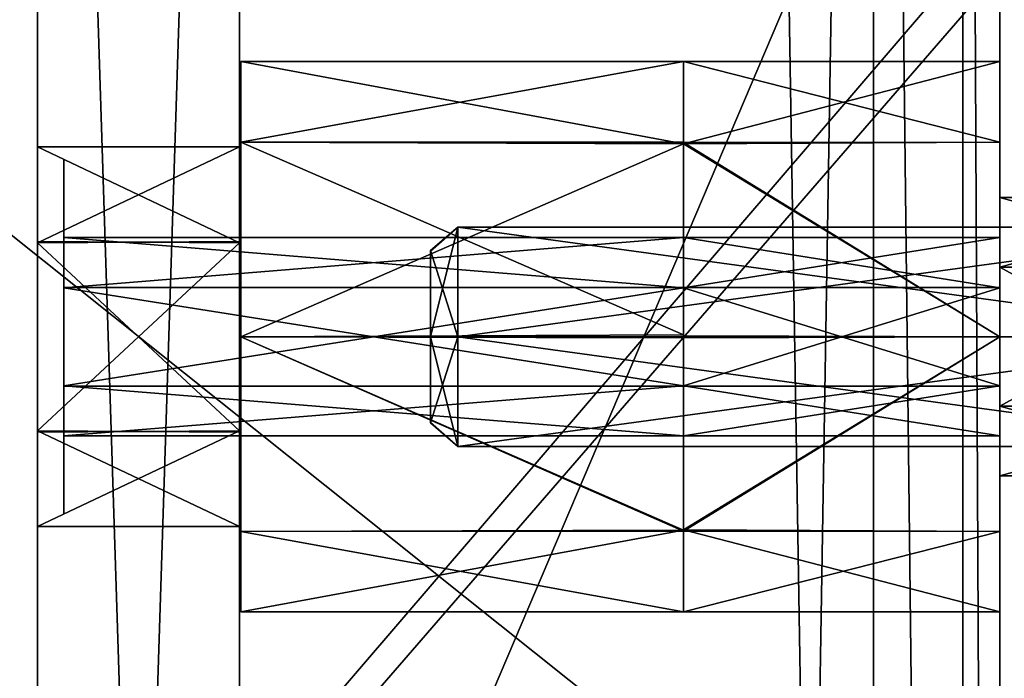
# Model space of a CAD drawing. Header units: millimetres. Extents: x -78 to 78, y -78 to 78.
# Tile 302 of 449: x 42.75 to 50.53, y 4.8 to 10.01. Entities that reach past the tile are written whole.
import ezdxf

# ---------------------------------------------------------------- set-up
doc = ezdxf.new("R2010")
doc.units = ezdxf.units.MM
doc.header["$LTSCALE"] = 41.718519
for name, color, linetype in [('10', 7, 'CONTINUOUS'), ('1745', 7, 'CONTINUOUS'), ('24', 7, 'CONTINUOUS'), ('32', 7, 'CONTINUOUS'), ('328', 7, 'CONTINUOUS'), ('344', 7, 'CONTINUOUS'), ('42', 7, 'CONTINUOUS'), ('48', 7, 'CONTINUOUS'), ('5045', 7, 'CONTINUOUS'), ('5047', 7, 'CONTINUOUS'), ('5049', 7, 'CONTINUOUS'), ('5051', 7, 'CONTINUOUS'), ('5063', 7, 'CONTINUOUS'), ('5064', 7, 'CONTINUOUS'), ('5265', 7, 'CONTINUOUS'), ('5266', 7, 'CONTINUOUS'), ('5267', 7, 'CONTINUOUS'), ('5268', 7, 'CONTINUOUS'), ('5272', 7, 'CONTINUOUS'), ('5351', 7, 'CONTINUOUS'), ('5352', 7, 'CONTINUOUS'), ('5353', 7, 'CONTINUOUS'), ('5354', 7, 'CONTINUOUS'), ('5355', 7, 'CONTINUOUS'), ('5356', 7, 'CONTINUOUS'), ('6', 7, 'CONTINUOUS'), ('611', 7, 'CONTINUOUS'), ('612', 7, 'CONTINUOUS'), ('613', 7, 'CONTINUOUS'), ('614', 7, 'CONTINUOUS'), ('615', 7, 'CONTINUOUS'), ('616', 7, 'CONTINUOUS'), ('65', 7, 'CONTINUOUS'), ('66', 7, 'CONTINUOUS'), ('748', 7, 'CONTINUOUS'), ('971', 7, 'CONTINUOUS')]:
    doc.layers.add(name, color=color, linetype=linetype)

msp = doc.modelspace()

# ---------------------------------------------------------------- linework, layer by layer
at = {"layer": '10', "linetype": 'CONTINUOUS'}
for points in [[(48.5, 30.5, -2), (49.5, -30.5, -2), (19.2675, 11.1265, -2), (48.5, 30.5, -2)], [(49.5, 30.5, -2), (49.5, -30.5, -2), (48.5, 30.5, -2), (49.5, 30.5, -2)], [(19.2675, 11.1265, -2), (49.5, -30.5, -2), (22.25, 0, -2), (19.2675, 11.1265, -2)]]:
    msp.add_3dface(points, dxfattribs=at)
at = {"layer": '1745', "linetype": 'CONTINUOUS'}
for points in [[(31.0424, -69.7372, 28.7), (51.0663, -56.737, 28.7), (75.9193, 7.9475, 28.7), (31.0424, -69.7372, 28.7)], [(31.0424, -69.7372, 28.7), (75.9193, 7.9475, 28.7), (53.7937, -21.0684, 28.7), (31.0424, -69.7372, 28.7)]]:
    msp.add_3dface(points, dxfattribs=at)
at = {"layer": '24', "linetype": 'CONTINUOUS'}
for points in [[(49.5, -30.5, -2), (49.5, 30.5, -2), (51.6213, 30.5, -1.1213), (49.5, -30.5, -2)], [(49.5, -30.5, -2), (51.6213, 30.5, -1.1213), (51.6213, -30.5, -1.1213), (49.5, -30.5, -2)]]:
    msp.add_3dface(points, dxfattribs=at)
at = {"layer": '32', "linetype": 'CONTINUOUS'}
for points in [[(50.5, 8.6, 6.75), (52.5, 8.6, 6.75), (52.5, 8.049, 7.7026), (50.5, 8.6, 6.75)], [(50.5, 8.049, 7.7026), (50.5, 8.6, 6.75), (52.5, 8.049, 7.7026), (50.5, 8.049, 7.7026)], [(50.5, 6.951, 7.7026), (50.5, 8.049, 7.7026), (52.5, 6.951, 7.7026), (50.5, 6.951, 7.7026)], [(52.5, 6.951, 7.7026), (50.5, 8.049, 7.7026), (52.5, 8.049, 7.7026), (52.5, 6.951, 7.7026)], [(52.5, 6.4, 6.75), (50.5, 6.4, 6.75), (50.5, 6.951, 7.7026), (52.5, 6.4, 6.75)], [(52.5, 6.4, 6.75), (50.5, 6.951, 7.7026), (52.5, 6.951, 7.7026), (52.5, 6.4, 6.75)]]:
    msp.add_3dface(points, dxfattribs=at)
at = {"layer": '328', "linetype": 'CONTINUOUS'}
for points in [[(32.5, -30, 15), (15.5, 30, 15), (47.5, -30, 15), (32.5, -30, 15)], [(47.5, -30, 15), (15.5, 30, 15), (67, -30, 15), (47.5, -30, 15)], [(67, -30, 15), (15.5, 30, 15), (67.5, -30, 15), (67, -30, 15)], [(67.5, -30, 15), (15.5, 30, 15), (72.3187, -15.3427, 15), (67.5, -30, 15)], [(72.3187, -15.3427, 15), (15.5, 30, 15), (73.9493, 0, 15), (72.3187, -15.3427, 15)], [(73.9493, 0, 15), (15.5, 30, 15), (72.3187, 15.3427, 15), (73.9493, 0, 15)]]:
    msp.add_3dface(points, dxfattribs=at)
at = {"layer": '344', "linetype": 'CONTINUOUS'}
for points in [[(32.5, 30, 16.5), (15.5, -30, 16.5), (47.5, 30, 16.5), (32.5, 30, 16.5)], [(47.5, 30, 16.5), (15.5, -30, 16.5), (67, 30, 16.5), (47.5, 30, 16.5)], [(67, 30, 16.5), (15.5, -30, 16.5), (67.5, 30, 16.5), (67, 30, 16.5)], [(67.5, 30, 16.5), (15.5, -30, 16.5), (72.3187, 15.3427, 16.5), (67.5, 30, 16.5)], [(72.3187, 15.3427, 16.5), (15.5, -30, 16.5), (73.9493, 0, 16.5), (72.3187, 15.3427, 16.5)]]:
    msp.add_3dface(points, dxfattribs=at)
at = {"layer": '42', "linetype": 'CONTINUOUS'}
for points in [[(50.5, 8.6, 6.75), (50.5, 8.049, 5.7974), (52.5, 8.6, 6.75), (50.5, 8.6, 6.75)], [(52.5, 8.6, 6.75), (50.5, 8.049, 5.7974), (52.5, 8.049, 5.7974), (52.5, 8.6, 6.75)], [(50.5, 8.049, 5.7974), (50.5, 6.951, 5.7974), (52.5, 8.049, 5.7974), (50.5, 8.049, 5.7974)], [(52.5, 8.049, 5.7974), (50.5, 6.951, 5.7974), (52.5, 6.951, 5.7974), (52.5, 8.049, 5.7974)], [(50.5, 6.4, 6.75), (52.5, 6.4, 6.75), (52.5, 6.951, 5.7974), (50.5, 6.4, 6.75)], [(50.5, 6.951, 5.7974), (50.5, 6.4, 6.75), (52.5, 6.951, 5.7974), (50.5, 6.951, 5.7974)]]:
    msp.add_3dface(points, dxfattribs=at)
at = {"layer": '48', "linetype": 'CONTINUOUS'}
for points in [[(49.5, 30.5), (49.5, -30.5), (50.2071, -30.5, 0.2929), (49.5, 30.5)], [(50.2071, 30.5, 0.2929), (49.5, 30.5), (50.2071, -30.5, 0.2929), (50.2071, 30.5, 0.2929)], [(50.5, 30.5, 1), (50.2071, 30.5, 0.2929), (50.5, -30.5, 1), (50.5, 30.5, 1)], [(50.5, -30.5, 1), (50.2071, 30.5, 0.2929), (50.2071, -30.5, 0.2929), (50.5, -30.5, 1)]]:
    msp.add_3dface(points, dxfattribs=at)
at = {"layer": '5045', "linetype": 'CONTINUOUS'}
for points in [[(44.49, -25, 0.25), (42.894, -25, 0.25), (42.894, 25, 0.25), (44.49, -25, 0.25)], [(44.49, 25, 0.25), (44.49, -25, 0.25), (42.894, 25, 0.25), (44.49, 25, 0.25)]]:
    msp.add_3dface(points, dxfattribs=at)
at = {"layer": '5047', "linetype": 'CONTINUOUS'}
for points in [[(42.894, 25, 14.05), (42.894, -25, 14.05), (44.49, 25, 14.05), (42.894, 25, 14.05)], [(42.894, -25, 14.05), (44.49, -25, 14.05), (44.49, 25, 14.05), (42.894, -25, 14.05)]]:
    msp.add_3dface(points, dxfattribs=at)
at = {"layer": '5049', "linetype": 'CONTINUOUS'}
for points in [[(44.49, -25, 0.25), (44.49, 25, 0.25), (44.49, -2.3987, 4.25), (44.49, -25, 0.25)], [(44.49, 25, 0.25), (44.49, 25, 14.05), (44.49, 8.2435, 8.0527), (44.49, 25, 0.25)], [(44.49, 25, 0.25), (44.49, -2.05, 4.6), (44.49, -2.1532, 4.3524), (44.49, 25, 0.25)], [(44.49, -2.05, 4.6), (44.49, 25, 0.25), (44.49, 2.4013, 4.25), (44.49, -2.05, 4.6)], [(44.49, -2.3987, 4.25), (44.49, 25, 0.25), (44.49, -2.1532, 4.3524), (44.49, -2.3987, 4.25)], [(44.49, 25, 0.25), (44.49, 2.75, 4.6), (44.49, 2.6468, 4.3524), (44.49, 25, 0.25)], [(44.49, 2.75, 4.6), (44.49, 25, 0.25), (44.49, 6.7565, 5.4473), (44.49, 2.75, 4.6)], [(44.49, 2.4013, 4.25), (44.49, 25, 0.25), (44.49, 2.6468, 4.3524), (44.49, 2.4013, 4.25)], [(44.49, 9, 6.75), (44.49, 25, 0.25), (44.49, 8.2435, 8.0527), (44.49, 9, 6.75)], [(44.49, 25, 0.25), (44.49, 9, 6.75), (44.49, 8.254, 5.4533), (44.49, 25, 0.25)], [(44.49, 6.7565, 5.4473), (44.49, 25, 0.25), (44.49, 8.254, 5.4533), (44.49, 6.7565, 5.4473)], [(44.49, 25, 14.05), (44.49, -25, 14.05), (44.49, 2.3987, 9.25), (44.49, 25, 14.05)], [(44.49, 8.2435, 8.0527), (44.49, 25, 14.05), (44.49, 2.3987, 9.25), (44.49, 8.2435, 8.0527)], [(44.49, 6.746, 8.0467), (44.49, 8.2435, 8.0527), (44.49, 2.3987, 9.25), (44.49, 6.746, 8.0467)], [(44.49, 2.75, 4.6), (44.49, 6.7565, 5.4473), (44.49, 3.7513, 6.42), (44.49, 2.75, 4.6)], [(44.49, 6.7565, 5.4473), (44.49, 6, 6.75), (44.49, 4.08, 6.75), (44.49, 6.7565, 5.4473)], [(44.49, 6.7565, 5.4473), (44.49, 4.08, 6.75), (44.49, 3.9827, 6.5165), (44.49, 6.7565, 5.4473)], [(44.49, 3.7513, 6.42), (44.49, 6.7565, 5.4473), (44.49, 3.9827, 6.5165), (44.49, 3.7513, 6.42)], [(44.49, 6, 6.75), (44.49, 6.746, 8.0467), (44.49, 2.6454, 9.1489), (44.49, 6, 6.75)], [(44.49, 2.6454, 9.1489), (44.49, 6.746, 8.0467), (44.49, 2.3987, 9.25), (44.49, 2.6454, 9.1489)], [(44.49, 6, 6.75), (44.49, 2.6454, 9.1489), (44.49, 3.9814, 6.9847), (44.49, 6, 6.75)], [(44.49, 4.08, 6.75), (44.49, 6, 6.75), (44.49, 3.9814, 6.9847), (44.49, 4.08, 6.75)]]:
    msp.add_3dface(points, dxfattribs=at)
at = {"layer": '5051', "linetype": 'CONTINUOUS'}
for points in [[(42.894, 25, 0.25), (42.894, -25, 0.25), (42.894, 2.3987, 4.25), (42.894, 25, 0.25)], [(42.894, 25, 14.05), (42.894, 25, 0.25), (42.894, 8.2435, 5.4473), (42.894, 25, 14.05)], [(42.894, 25, 0.25), (42.894, 2.3987, 4.25), (42.894, 8.2435, 5.4473), (42.894, 25, 0.25)], [(42.894, -25, 14.05), (42.894, 25, 14.05), (42.894, -2.3987, 9.25), (42.894, -25, 14.05)], [(42.894, -2.3987, 9.25), (42.894, 25, 14.05), (42.894, -2.1532, 9.1476), (42.894, -2.3987, 9.25)], [(42.894, -2.1532, 9.1476), (42.894, 25, 14.05), (42.894, -2.05, 8.9), (42.894, -2.1532, 9.1476)], [(42.894, -2.05, 8.9), (42.894, 25, 14.05), (42.894, 2.4013, 9.25), (42.894, -2.05, 8.9)], [(42.894, 6.7565, 8.0527), (42.894, 25, 14.05), (42.894, 8.254, 8.0467), (42.894, 6.7565, 8.0527)], [(42.894, 25, 14.05), (42.894, 6.7565, 8.0527), (42.894, 3.7513, 7.08), (42.894, 25, 14.05)], [(42.894, 8.254, 8.0467), (42.894, 25, 14.05), (42.894, 9, 6.75), (42.894, 8.254, 8.0467)], [(42.894, 9, 6.75), (42.894, 25, 14.05), (42.894, 8.2435, 5.4473), (42.894, 9, 6.75)], [(42.894, 2.4013, 9.25), (42.894, 25, 14.05), (42.894, 2.6468, 9.1476), (42.894, 2.4013, 9.25)], [(42.894, 2.6468, 9.1476), (42.894, 25, 14.05), (42.894, 2.75, 8.9), (42.894, 2.6468, 9.1476)], [(42.894, 2.75, 8.9), (42.894, 25, 14.05), (42.894, 3.7513, 7.08), (42.894, 2.75, 8.9)], [(42.894, 8.2435, 5.4473), (42.894, 2.3987, 4.25), (42.894, 6.746, 5.4533), (42.894, 8.2435, 5.4473)], [(42.894, 6.7565, 8.0527), (42.894, 6, 6.75), (42.894, 4.08, 6.75), (42.894, 6.7565, 8.0527)], [(42.894, 3.7513, 7.08), (42.894, 6.7565, 8.0527), (42.894, 3.9827, 6.9835), (42.894, 3.7513, 7.08)], [(42.894, 3.9827, 6.9835), (42.894, 6.7565, 8.0527), (42.894, 4.08, 6.75), (42.894, 3.9827, 6.9835)], [(42.894, 2.3987, 4.25), (42.894, 2.6454, 4.3511), (42.894, 6.746, 5.4533), (42.894, 2.3987, 4.25)], [(42.894, 2.6454, 4.3511), (42.894, 6, 6.75), (42.894, 6.746, 5.4533), (42.894, 2.6454, 4.3511)], [(42.894, 6, 6.75), (42.894, 2.6454, 4.3511), (42.894, 3.9814, 6.5153), (42.894, 6, 6.75)], [(42.894, 4.08, 6.75), (42.894, 6, 6.75), (42.894, 3.9814, 6.5153), (42.894, 4.08, 6.75)]]:
    msp.add_3dface(points, dxfattribs=at)
at = {"layer": '5063', "linetype": 'CONTINUOUS'}
for points in [[(42.894, 9, 6.75), (42.894, 8.2435, 5.4473), (44.49, 9, 6.75), (42.894, 9, 6.75)], [(44.49, 9, 6.75), (42.894, 8.2435, 5.4473), (44.49, 8.254, 5.4533), (44.49, 9, 6.75)], [(42.894, 8.2435, 5.4473), (44.49, 6.7565, 5.4473), (44.49, 8.254, 5.4533), (42.894, 8.2435, 5.4473)], [(42.894, 8.2435, 5.4473), (42.894, 6.746, 5.4533), (44.49, 6.7565, 5.4473), (42.894, 8.2435, 5.4473)], [(42.894, 6.746, 5.4533), (42.894, 6, 6.75), (44.49, 6.7565, 5.4473), (42.894, 6.746, 5.4533)], [(42.894, 6, 6.75), (44.49, 6, 6.75), (44.49, 6.7565, 5.4473), (42.894, 6, 6.75)]]:
    msp.add_3dface(points, dxfattribs=at)
at = {"layer": '5064', "linetype": 'CONTINUOUS'}
for points in [[(42.894, 8.254, 8.0467), (42.894, 9, 6.75), (44.49, 8.2435, 8.0527), (42.894, 8.254, 8.0467)], [(42.894, 9, 6.75), (44.49, 9, 6.75), (44.49, 8.2435, 8.0527), (42.894, 9, 6.75)], [(42.894, 6.7565, 8.0527), (42.894, 8.254, 8.0467), (44.49, 8.2435, 8.0527), (42.894, 6.7565, 8.0527)], [(42.894, 6.7565, 8.0527), (44.49, 8.2435, 8.0527), (44.49, 6.746, 8.0467), (42.894, 6.7565, 8.0527)], [(42.894, 6, 6.75), (42.894, 6.7565, 8.0527), (44.49, 6, 6.75), (42.894, 6, 6.75)], [(42.894, 6.7565, 8.0527), (44.49, 6.746, 8.0467), (44.49, 6, 6.75), (42.894, 6.7565, 8.0527)]]:
    msp.add_3dface(points, dxfattribs=at)
at = {"layer": '5265', "linetype": 'CONTINUOUS'}
for points in [[(46, 7.5, 7.5335), (46.2165, 7.5, 7.75), (46.2165, 8.366, 7.25), (46, 7.5, 7.5335)], [(46, 8.1777, 7.1428), (46, 7.5, 7.5335), (46.2165, 8.366, 7.25), (46, 8.1777, 7.1428)], [(46, 8.1806, 6.3624), (46, 8.1777, 7.1428), (46.2165, 8.366, 7.25), (46, 8.1806, 6.3624)], [(46.2165, 7.5, 5.75), (46, 8.1806, 6.3624), (46.2165, 8.366, 6.25), (46.2165, 7.5, 5.75)], [(46.2165, 8.366, 6.25), (46, 8.1806, 6.3624), (46.2165, 8.366, 7.25), (46.2165, 8.366, 6.25)], [(46, 7.5, 5.9665), (46, 8.1806, 6.3624), (46.2165, 7.5, 5.75), (46, 7.5, 5.9665)]]:
    msp.add_3dface(points, dxfattribs=at)
at = {"layer": '5266', "linetype": 'CONTINUOUS'}
for points in [[(46.2165, 7.5, 7.75), (46, 7.5, 7.5335), (46, 6.8194, 7.1376), (46.2165, 7.5, 7.75)], [(46.2165, 6.634, 7.25), (46.2165, 7.5, 7.75), (46, 6.8194, 7.1376), (46.2165, 6.634, 7.25)], [(46, 7.5, 5.9665), (46.2165, 7.5, 5.75), (46.2165, 6.634, 6.25), (46, 7.5, 5.9665)], [(46, 7.5, 5.9665), (46.2165, 6.634, 6.25), (46, 6.8223, 6.3572), (46, 7.5, 5.9665)], [(46, 6.8223, 6.3572), (46.2165, 6.634, 6.25), (46, 6.8194, 7.1376), (46, 6.8223, 6.3572)], [(46.2165, 6.634, 6.25), (46.2165, 6.634, 7.25), (46, 6.8194, 7.1376), (46.2165, 6.634, 6.25)]]:
    msp.add_3dface(points, dxfattribs=at)
at = {"layer": '5267', "linetype": 'CONTINUOUS'}
for points in [[(52.5735, 7.5, 7.75), (46.2165, 7.5, 7.75), (46.2165, 6.634, 7.25), (52.5735, 7.5, 7.75)], [(46.2165, 7.5, 5.75), (52.5735, 7.5, 5.75), (52.5735, 6.6313, 6.2553), (46.2165, 7.5, 5.75)], [(46.2165, 7.5, 5.75), (52.5735, 6.6313, 6.2553), (46.2165, 6.634, 6.25), (46.2165, 7.5, 5.75)], [(52.5735, 6.6351, 7.2514), (52.5735, 7.5, 7.75), (46.2165, 6.634, 7.25), (52.5735, 6.6351, 7.2514)], [(52.5735, 6.6313, 6.2553), (52.5735, 6.6351, 7.2514), (46.2165, 6.634, 7.25), (52.5735, 6.6313, 6.2553)], [(46.2165, 6.634, 6.25), (52.5735, 6.6313, 6.2553), (46.2165, 6.634, 7.25), (46.2165, 6.634, 6.25)]]:
    msp.add_3dface(points, dxfattribs=at)
at = {"layer": '5268', "linetype": 'CONTINUOUS'}
for points in [[(46.2165, 8.366, 7.25), (46.2165, 7.5, 7.75), (52.5735, 8.3687, 7.2447), (46.2165, 8.366, 7.25)], [(52.5735, 8.3687, 7.2447), (46.2165, 7.5, 7.75), (52.5735, 7.5, 7.75), (52.5735, 8.3687, 7.2447)], [(46.2165, 8.366, 6.25), (46.2165, 8.366, 7.25), (52.5735, 8.3687, 7.2447), (46.2165, 8.366, 6.25)], [(52.5735, 8.3649, 6.2486), (46.2165, 8.366, 6.25), (52.5735, 8.3687, 7.2447), (52.5735, 8.3649, 6.2486)], [(46.2165, 7.5, 5.75), (46.2165, 8.366, 6.25), (52.5735, 7.5, 5.75), (46.2165, 7.5, 5.75)], [(52.5735, 7.5, 5.75), (46.2165, 8.366, 6.25), (52.5735, 8.3649, 6.2486), (52.5735, 7.5, 5.75)]]:
    msp.add_3dface(points, dxfattribs=at)
at = {"layer": '5272', "linetype": 'CONTINUOUS'}
for points in [[(46, 8.1777, 7.1428), (46, 8.1806, 6.3624), (46, 6.8194, 7.1376), (46, 8.1777, 7.1428)], [(46, 8.1806, 6.3624), (46, 7.5, 5.9665), (46, 6.8223, 6.3572), (46, 8.1806, 6.3624)], [(46, 8.1806, 6.3624), (46, 6.8223, 6.3572), (46, 6.8194, 7.1376), (46, 8.1806, 6.3624)], [(46, 7.5, 7.5335), (46, 8.1777, 7.1428), (46, 6.8194, 7.1376), (46, 7.5, 7.5335)]]:
    msp.add_3dface(points, dxfattribs=at)
at = {"layer": '5351', "linetype": 'CONTINUOUS'}
for points in [[(48, 9.6751, 6.7501), (48, 9.039, 8.2868), (48, 9.0259, 5.2005), (48, 9.6751, 6.7501)], [(48, 9.039, 8.2868), (48, 7.5161, 8.925), (48, 9.0259, 5.2005), (48, 9.039, 8.2868)], [(48, 9.0259, 5.2005), (48, 7.5161, 8.925), (48, 8.2836, 6.7501), (48, 9.0259, 5.2005)], [(48, 7.4915, 4.5751), (48, 9.0259, 5.2005), (48, 7.8929, 6.0724), (48, 7.4915, 4.5751)], [(48, 7.8929, 6.0724), (48, 9.0259, 5.2005), (48, 8.2836, 6.7501), (48, 7.8929, 6.0724)], [(48, 8.2836, 6.7501), (48, 7.5161, 8.925), (48, 7.8877, 7.4307), (48, 8.2836, 6.7501)], [(48, 7.1125, 6.0694), (48, 7.4915, 4.5751), (48, 7.8929, 6.0724), (48, 7.1125, 6.0694)], [(48, 7.8877, 7.4307), (48, 7.5161, 8.925), (48, 7.1073, 7.4277), (48, 7.8877, 7.4307)], [(48, 7.5161, 8.925), (48, 5.9715, 8.2961), (48, 7.1073, 7.4277), (48, 7.5161, 8.925)], [(48, 7.4915, 4.5751), (48, 5.9715, 8.2961), (48, 5.9648, 5.2097), (48, 7.4915, 4.5751)], [(48, 5.9715, 8.2961), (48, 7.4915, 4.5751), (48, 6.7166, 6.7501), (48, 5.9715, 8.2961)], [(48, 6.7166, 6.7501), (48, 7.4915, 4.5751), (48, 7.1125, 6.0694), (48, 6.7166, 6.7501)], [(48, 5.9715, 8.2961), (48, 6.7166, 6.7501), (48, 7.1073, 7.4277), (48, 5.9715, 8.2961)], [(48, 5.9715, 8.2961), (48, 5.3251, 6.7501), (48, 5.9648, 5.2097), (48, 5.9715, 8.2961)]]:
    msp.add_3dface(points, dxfattribs=at)
at = {"layer": '5352', "linetype": 'CONTINUOUS'}
for points in [[(48, 9.039, 8.2868), (48, 9.6751, 6.7501), (44.5, 9.038, 8.288), (48, 9.039, 8.2868)], [(48, 9.6751, 6.7501), (44.5, 9.6751, 6.7501), (44.5, 9.038, 8.288), (48, 9.6751, 6.7501)], [(48, 7.5161, 8.925), (48, 9.039, 8.2868), (44.5, 9.038, 8.288), (48, 7.5161, 8.925)], [(44.5, 7.5001, 8.9251), (48, 7.5161, 8.925), (44.5, 9.038, 8.288), (44.5, 7.5001, 8.9251)], [(48, 5.9715, 8.2961), (48, 7.5161, 8.925), (44.5, 7.5001, 8.9251), (48, 5.9715, 8.2961)], [(44.5, 5.9621, 8.288), (48, 5.9715, 8.2961), (44.5, 7.5001, 8.9251), (44.5, 5.9621, 8.288)], [(48, 5.3251, 6.7501), (48, 5.9715, 8.2961), (44.5, 5.3251, 6.7501), (48, 5.3251, 6.7501)], [(44.5, 5.3251, 6.7501), (48, 5.9715, 8.2961), (44.5, 5.9621, 8.288), (44.5, 5.3251, 6.7501)]]:
    msp.add_3dface(points, dxfattribs=at)
at = {"layer": '5353', "linetype": 'CONTINUOUS'}
for points in [[(48, 9.6751, 6.7501), (48, 9.0259, 5.2005), (44.5, 9.6751, 6.7501), (48, 9.6751, 6.7501)], [(44.5, 9.6751, 6.7501), (48, 9.0259, 5.2005), (44.5, 9.038, 5.2121), (44.5, 9.6751, 6.7501)], [(44.5, 9.038, 5.2121), (48, 9.0259, 5.2005), (44.5, 7.5001, 4.5751), (44.5, 9.038, 5.2121)], [(48, 9.0259, 5.2005), (48, 7.4915, 4.5751), (44.5, 7.5001, 4.5751), (48, 9.0259, 5.2005)], [(48, 7.4915, 4.5751), (48, 5.9648, 5.2097), (44.5, 7.5001, 4.5751), (48, 7.4915, 4.5751)], [(44.5, 7.5001, 4.5751), (48, 5.9648, 5.2097), (44.5, 5.9621, 5.2121), (44.5, 7.5001, 4.5751)], [(48, 5.9648, 5.2097), (48, 5.3251, 6.7501), (44.5, 5.9621, 5.2121), (48, 5.9648, 5.2097)], [(44.5, 5.9621, 5.2121), (48, 5.3251, 6.7501), (44.5, 5.3251, 6.7501), (44.5, 5.9621, 5.2121)]]:
    msp.add_3dface(points, dxfattribs=at)
at = {"layer": '5354', "color": 7, "linetype": 'CONTINUOUS'}
for points in [[(48, 7.8929, 6.0724), (48, 8.2836, 6.7501), (43.1, 7.8877, 6.0694), (48, 7.8929, 6.0724)], [(48, 8.2836, 6.7501), (43.1, 8.2836, 6.7501), (43.1, 7.8877, 6.0694), (48, 8.2836, 6.7501)], [(48, 7.1125, 6.0694), (48, 7.8929, 6.0724), (43.1, 7.8877, 6.0694), (48, 7.1125, 6.0694)], [(48, 7.1125, 6.0694), (43.1, 7.8877, 6.0694), (43.1, 7.1073, 6.0724), (48, 7.1125, 6.0694)], [(48, 6.7166, 6.7501), (48, 7.1125, 6.0694), (43.1, 6.7166, 6.7501), (48, 6.7166, 6.7501)], [(43.1, 6.7166, 6.7501), (48, 7.1125, 6.0694), (43.1, 7.1073, 6.0724), (43.1, 6.7166, 6.7501)]]:
    msp.add_3dface(points, dxfattribs=at)
at = {"layer": '5355', "color": 7, "linetype": 'CONTINUOUS'}
for points in [[(48, 8.2836, 6.7501), (48, 7.8877, 7.4307), (43.1, 8.2836, 6.7501), (48, 8.2836, 6.7501)], [(43.1, 8.2836, 6.7501), (48, 7.8877, 7.4307), (43.1, 7.8929, 7.4277), (43.1, 8.2836, 6.7501)], [(43.1, 7.8929, 7.4277), (48, 7.8877, 7.4307), (43.1, 7.1125, 7.4307), (43.1, 7.8929, 7.4277)], [(48, 7.8877, 7.4307), (48, 7.1073, 7.4277), (43.1, 7.1125, 7.4307), (48, 7.8877, 7.4307)], [(48, 7.1073, 7.4277), (48, 6.7166, 6.7501), (43.1, 7.1125, 7.4307), (48, 7.1073, 7.4277)], [(43.1, 7.1125, 7.4307), (48, 6.7166, 6.7501), (43.1, 6.7166, 6.7501), (43.1, 7.1125, 7.4307)]]:
    msp.add_3dface(points, dxfattribs=at)
at = {"layer": '5356', "linetype": 'CONTINUOUS'}
for points in [[(43.1, 8.2836, 6.7501), (43.1, 7.8929, 7.4277), (43.1, 8.9001, 6.7501), (43.1, 8.2836, 6.7501)], [(43.1, 8.2836, 6.7501), (43.1, 8.9001, 6.7501), (43.1, 8.2038, 5.5398), (43.1, 8.2836, 6.7501)], [(43.1, 8.9001, 6.7501), (43.1, 7.8929, 7.4277), (43.1, 8.194, 7.966), (43.1, 8.9001, 6.7501)], [(43.1, 8.2836, 6.7501), (43.1, 8.2038, 5.5398), (43.1, 7.8877, 6.0694), (43.1, 8.2836, 6.7501)], [(43.1, 8.2038, 5.5398), (43.1, 6.8062, 5.5342), (43.1, 7.1073, 6.0724), (43.1, 8.2038, 5.5398)], [(43.1, 7.8877, 6.0694), (43.1, 8.2038, 5.5398), (43.1, 7.1073, 6.0724), (43.1, 7.8877, 6.0694)], [(43.1, 8.194, 7.966), (43.1, 7.8929, 7.4277), (43.1, 6.7963, 7.9603), (43.1, 8.194, 7.966)], [(43.1, 7.8929, 7.4277), (43.1, 7.1125, 7.4307), (43.1, 6.7963, 7.9603), (43.1, 7.8929, 7.4277)], [(43.1, 7.1125, 7.4307), (43.1, 6.7166, 6.7501), (43.1, 6.7963, 7.9603), (43.1, 7.1125, 7.4307)], [(43.1, 6.1001, 6.7501), (43.1, 6.7166, 6.7501), (43.1, 7.1073, 6.0724), (43.1, 6.1001, 6.7501)], [(43.1, 6.8062, 5.5342), (43.1, 6.1001, 6.7501), (43.1, 7.1073, 6.0724), (43.1, 6.8062, 5.5342)], [(43.1, 6.7963, 7.9603), (43.1, 6.7166, 6.7501), (43.1, 6.1001, 6.7501), (43.1, 6.7963, 7.9603)]]:
    msp.add_3dface(points, dxfattribs=at)
at = {"layer": '6', "linetype": 'CONTINUOUS'}
for points in [[(32.5, 33), (15.5, -33), (47.5, 33), (32.5, 33)], [(47.5, 33), (15.5, -33), (48.5, 31), (47.5, 33)], [(48.5, 31), (15.5, -33), (48.5, 30.5), (48.5, 31)], [(48.5, 30.5), (15.5, -33), (49.5, 30.5), (48.5, 30.5)], [(49.5, 30.5), (15.5, -33), (48.5, -30.5), (49.5, 30.5)], [(49.5, -30.5), (49.5, 30.5), (48.5, -30.5), (49.5, -30.5)]]:
    msp.add_3dface(points, dxfattribs=at)
at = {"layer": '611', "linetype": 'CONTINUOUS'}
for points in [[(48, 9.6751, 6.7501), (48, 9.0354, 5.2097), (48, 9.0259, 8.2996), (48, 9.6751, 6.7501)], [(48, 9.0354, 5.2097), (48, 7.5087, 4.5751), (48, 9.0259, 8.2996), (48, 9.0354, 5.2097)], [(48, 9.0259, 8.2996), (48, 7.5087, 4.5751), (48, 8.2836, 6.7501), (48, 9.0259, 8.2996)], [(48, 7.4915, 8.925), (48, 9.0259, 8.2996), (48, 7.8929, 7.4277), (48, 7.4915, 8.925)], [(48, 7.8929, 7.4277), (48, 9.0259, 8.2996), (48, 8.2836, 6.7501), (48, 7.8929, 7.4277)], [(48, 8.2836, 6.7501), (48, 7.5087, 4.5751), (48, 7.8877, 6.0694), (48, 8.2836, 6.7501)], [(48, 7.1125, 7.4307), (48, 7.4915, 8.925), (48, 7.8929, 7.4277), (48, 7.1125, 7.4307)], [(48, 7.8877, 6.0694), (48, 7.5087, 4.5751), (48, 7.1073, 6.0724), (48, 7.8877, 6.0694)], [(48, 7.5087, 4.5751), (48, 5.9743, 5.2005), (48, 7.1073, 6.0724), (48, 7.5087, 4.5751)], [(48, 7.4915, 8.925), (48, 5.9743, 5.2005), (48, 5.9648, 8.2904), (48, 7.4915, 8.925)], [(48, 5.9743, 5.2005), (48, 7.4915, 8.925), (48, 6.7166, 6.7501), (48, 5.9743, 5.2005)], [(48, 6.7166, 6.7501), (48, 7.4915, 8.925), (48, 7.1125, 7.4307), (48, 6.7166, 6.7501)], [(48, 5.9743, 5.2005), (48, 6.7166, 6.7501), (48, 7.1073, 6.0724), (48, 5.9743, 5.2005)], [(48, 5.9743, 5.2005), (48, 5.3251, 6.7501), (48, 5.9648, 8.2904), (48, 5.9743, 5.2005)]]:
    msp.add_3dface(points, dxfattribs=at)
at = {"layer": '612', "linetype": 'CONTINUOUS'}
for points in [[(50.5, 9.6751, 6.7501), (50.5, 9.0388, 5.2134), (48, 9.6751, 6.7501), (50.5, 9.6751, 6.7501)], [(50.5, 9.0388, 5.2134), (48, 9.0354, 5.2097), (48, 9.6751, 6.7501), (50.5, 9.0388, 5.2134)], [(50.5, 9.0388, 5.2134), (50.5, 7.5001, 4.5758), (48, 9.0354, 5.2097), (50.5, 9.0388, 5.2134)], [(50.5, 7.5001, 4.5758), (48, 7.5087, 4.5751), (48, 9.0354, 5.2097), (50.5, 7.5001, 4.5758)], [(50.5, 7.5001, 4.5758), (48, 5.9743, 5.2005), (48, 7.5087, 4.5751), (50.5, 7.5001, 4.5758)], [(50.5, 7.5001, 4.5758), (50.5, 5.9614, 5.2134), (48, 5.9743, 5.2005), (50.5, 7.5001, 4.5758)], [(50.5, 5.9614, 5.2134), (50.5, 5.3251, 6.7501), (48, 5.9743, 5.2005), (50.5, 5.9614, 5.2134)], [(50.5, 5.3251, 6.7501), (48, 5.3251, 6.7501), (48, 5.9743, 5.2005), (50.5, 5.3251, 6.7501)]]:
    msp.add_3dface(points, dxfattribs=at)
at = {"layer": '613', "linetype": 'CONTINUOUS'}
for points in [[(50.5, 9.0388, 8.2867), (50.5, 9.6751, 6.7501), (48, 9.0259, 8.2996), (50.5, 9.0388, 8.2867)], [(50.5, 9.6751, 6.7501), (48, 9.6751, 6.7501), (48, 9.0259, 8.2996), (50.5, 9.6751, 6.7501)], [(50.5, 7.5001, 8.9243), (50.5, 9.0388, 8.2867), (48, 9.0259, 8.2996), (50.5, 7.5001, 8.9243)], [(50.5, 7.5001, 8.9243), (48, 9.0259, 8.2996), (48, 7.4915, 8.925), (50.5, 7.5001, 8.9243)], [(50.5, 5.9614, 8.2867), (50.5, 7.5001, 8.9243), (48, 5.9648, 8.2904), (50.5, 5.9614, 8.2867)], [(50.5, 7.5001, 8.9243), (48, 7.4915, 8.925), (48, 5.9648, 8.2904), (50.5, 7.5001, 8.9243)], [(48, 5.3251, 6.7501), (50.5, 5.9614, 8.2867), (48, 5.9648, 8.2904), (48, 5.3251, 6.7501)], [(50.5, 5.3251, 6.7501), (50.5, 5.9614, 8.2867), (48, 5.3251, 6.7501), (50.5, 5.3251, 6.7501)]]:
    msp.add_3dface(points, dxfattribs=at)
at = {"layer": '614', "linetype": 'CONTINUOUS'}
for points in [[(50.5, 8.049, 5.7974), (50.5, 8.6, 6.75), (50.5, 8.2836, 6.7501), (50.5, 8.049, 5.7974)], [(50.5, 8.6, 6.75), (50.5, 8.049, 7.7026), (50.5, 8.2836, 6.7501), (50.5, 8.6, 6.75)], [(50.5, 8.049, 5.7974), (50.5, 8.2836, 6.7501), (50.5, 7.8929, 6.0724), (50.5, 8.049, 5.7974)], [(50.5, 8.2836, 6.7501), (50.5, 8.049, 7.7026), (50.5, 7.8877, 7.4307), (50.5, 8.2836, 6.7501)], [(50.5, 6.951, 5.7974), (50.5, 8.049, 5.7974), (50.5, 7.1125, 6.0694), (50.5, 6.951, 5.7974)], [(50.5, 7.1125, 6.0694), (50.5, 8.049, 5.7974), (50.5, 7.8929, 6.0724), (50.5, 7.1125, 6.0694)], [(50.5, 8.049, 7.7026), (50.5, 6.951, 7.7026), (50.5, 7.8877, 7.4307), (50.5, 8.049, 7.7026)], [(50.5, 7.8877, 7.4307), (50.5, 6.951, 7.7026), (50.5, 7.1073, 7.4277), (50.5, 7.8877, 7.4307)], [(50.5, 6.7166, 6.7501), (50.5, 6.951, 5.7974), (50.5, 7.1125, 6.0694), (50.5, 6.7166, 6.7501)], [(50.5, 7.1073, 7.4277), (50.5, 6.951, 7.7026), (50.5, 6.7166, 6.7501), (50.5, 7.1073, 7.4277)], [(50.5, 6.4, 6.75), (50.5, 6.951, 5.7974), (50.5, 6.7166, 6.7501), (50.5, 6.4, 6.75)], [(50.5, 6.951, 7.7026), (50.5, 6.4, 6.75), (50.5, 6.7166, 6.7501), (50.5, 6.951, 7.7026)]]:
    msp.add_3dface(points, dxfattribs=at)
at = {"layer": '615', "linetype": 'CONTINUOUS'}
for points in [[(48, 7.8929, 7.4277), (48, 8.2836, 6.7501), (50.5, 7.8877, 7.4307), (48, 7.8929, 7.4277)], [(48, 8.2836, 6.7501), (50.5, 8.2836, 6.7501), (50.5, 7.8877, 7.4307), (48, 8.2836, 6.7501)], [(48, 7.1125, 7.4307), (48, 7.8929, 7.4277), (50.5, 7.8877, 7.4307), (48, 7.1125, 7.4307)], [(48, 7.1125, 7.4307), (50.5, 7.8877, 7.4307), (50.5, 7.1073, 7.4277), (48, 7.1125, 7.4307)], [(48, 6.7166, 6.7501), (48, 7.1125, 7.4307), (50.5, 6.7166, 6.7501), (48, 6.7166, 6.7501)], [(48, 7.1125, 7.4307), (50.5, 7.1073, 7.4277), (50.5, 6.7166, 6.7501), (48, 7.1125, 7.4307)]]:
    msp.add_3dface(points, dxfattribs=at)
at = {"layer": '616', "linetype": 'CONTINUOUS'}
for points in [[(48, 8.2836, 6.7501), (48, 7.8877, 6.0694), (50.5, 8.2836, 6.7501), (48, 8.2836, 6.7501)], [(50.5, 8.2836, 6.7501), (48, 7.8877, 6.0694), (50.5, 7.8929, 6.0724), (50.5, 8.2836, 6.7501)], [(48, 7.8877, 6.0694), (50.5, 7.1125, 6.0694), (50.5, 7.8929, 6.0724), (48, 7.8877, 6.0694)], [(48, 7.8877, 6.0694), (48, 7.1073, 6.0724), (50.5, 7.1125, 6.0694), (48, 7.8877, 6.0694)], [(48, 7.1073, 6.0724), (48, 6.7166, 6.7501), (50.5, 7.1125, 6.0694), (48, 7.1073, 6.0724)], [(48, 6.7166, 6.7501), (50.5, 6.7166, 6.7501), (50.5, 7.1125, 6.0694), (48, 6.7166, 6.7501)]]:
    msp.add_3dface(points, dxfattribs=at)
at = {"layer": '65', "linetype": 'CONTINUOUS'}
for points in [[(50.5, 29.5, 14.5), (50.5, -29.5, 14.5), (52.5, 29.5, 14.5), (50.5, 29.5, 14.5)], [(52.5, 29.5, 14.5), (50.5, -29.5, 14.5), (52.5, -29.5, 14.5), (52.5, 29.5, 14.5)]]:
    msp.add_3dface(points, dxfattribs=at)
at = {"layer": '66', "linetype": 'CONTINUOUS'}
for points in [[(50.5, 30.5, 1), (50.5, -30.5, 1), (50.5, 23.55, 4.2), (50.5, 30.5, 1)], [(50.5, -29.5, 14.5), (50.5, 29.5, 14.5), (50.5, -23.55, 9.3), (50.5, -29.5, 14.5)], [(50.5, -23.55, 9.3), (50.5, 29.5, 14.5), (50.5, -12.45, 9.3), (50.5, -23.55, 9.3)], [(50.5, -12.45, 9.3), (50.5, 29.5, 14.5), (50.5, -11.7429, 9.0071), (50.5, -12.45, 9.3)], [(50.5, -11.7429, 9.0071), (50.5, 29.5, 14.5), (50.5, -7.4999, 8.9243), (50.5, -11.7429, 9.0071)], [(50.5, 29.5, 14.5), (50.5, 12.45, 9.3), (50.5, 9.0388, 8.2867), (50.5, 29.5, 14.5)], [(50.5, -3.17, 8.48), (50.5, 29.5, 14.5), (50.5, 3.17, 8.48), (50.5, -3.17, 8.48)], [(50.5, 29.5, 14.5), (50.5, -3.17, 8.48), (50.5, -5.9612, 8.2867), (50.5, 29.5, 14.5)], [(50.5, 3.17, 8.48), (50.5, 29.5, 14.5), (50.5, 7.5001, 8.9243), (50.5, 3.17, 8.48)], [(50.5, 7.5001, 8.9243), (50.5, 29.5, 14.5), (50.5, 9.0388, 8.2867), (50.5, 7.5001, 8.9243)], [(50.5, -7.4999, 8.9243), (50.5, 29.5, 14.5), (50.5, -5.9612, 8.2867), (50.5, -7.4999, 8.9243)], [(50.5, 23.55, 4.2), (50.5, -30.5, 1), (50.5, 12.45, 4.2), (50.5, 23.55, 4.2)], [(50.5, 12.45, 4.2), (50.5, -30.5, 1), (50.5, 11.7429, 4.4929), (50.5, 12.45, 4.2)], [(50.5, 12.45, 9.3), (50.5, 11.7429, 9.0071), (50.5, 9.0388, 8.2867), (50.5, 12.45, 9.3)], [(50.5, 11.7429, 4.4929), (50.5, -30.5, 1), (50.5, 7.5001, 4.5758), (50.5, 11.7429, 4.4929)], [(50.5, 11.45, 5.2), (50.5, 11.7429, 4.4929), (50.5, 7.5001, 4.5758), (50.5, 11.45, 5.2)], [(50.5, 11.7429, 9.0071), (50.5, 11.45, 8.3), (50.5, 9.6751, 6.7501), (50.5, 11.7429, 9.0071)], [(50.5, 9.0388, 8.2867), (50.5, 11.7429, 9.0071), (50.5, 9.6751, 6.7501), (50.5, 9.0388, 8.2867)], [(50.5, 11.45, 8.3), (50.5, 11.45, 5.2), (50.5, 9.0388, 5.2134), (50.5, 11.45, 8.3)], [(50.5, 9.0388, 5.2134), (50.5, 11.45, 5.2), (50.5, 7.5001, 4.5758), (50.5, 9.0388, 5.2134)], [(50.5, 9.6751, 6.7501), (50.5, 11.45, 8.3), (50.5, 9.0388, 5.2134), (50.5, 9.6751, 6.7501)], [(50.5, 7.5001, 4.5758), (50.5, -30.5, 1), (50.5, 5.9614, 5.2134), (50.5, 7.5001, 4.5758)], [(50.5, 4.2304, 8.0405), (50.5, 3.17, 8.48), (50.5, 7.5001, 8.9243), (50.5, 4.2304, 8.0405)], [(50.5, 5.9614, 8.2867), (50.5, 4.2304, 8.0405), (50.5, 7.5001, 8.9243), (50.5, 5.9614, 8.2867)], [(50.5, -30.5, 1), (50.5, 3.17, 5.02), (50.5, 5.9614, 5.2134), (50.5, -30.5, 1)], [(50.5, 4.67, 6.52), (50.5, 4.67, 6.98), (50.5, 5.9614, 8.2867), (50.5, 4.67, 6.52)], [(50.5, 4.67, 6.98), (50.5, 4.2304, 8.0405), (50.5, 5.9614, 8.2867), (50.5, 4.67, 6.98)], [(50.5, 5.3251, 6.7501), (50.5, 4.67, 6.52), (50.5, 5.9614, 8.2867), (50.5, 5.3251, 6.7501)], [(50.5, 3.17, 5.02), (50.5, 4.2305, 5.4596), (50.5, 5.9614, 5.2134), (50.5, 3.17, 5.02)], [(50.5, 4.2305, 5.4596), (50.5, 5.3251, 6.7501), (50.5, 5.9614, 5.2134), (50.5, 4.2305, 5.4596)], [(50.5, 4.2305, 5.4596), (50.5, 4.67, 6.52), (50.5, 5.3251, 6.7501), (50.5, 4.2305, 5.4596)]]:
    msp.add_3dface(points, dxfattribs=at)
at = {"layer": '748', "color": 7, "linetype": 'CONTINUOUS'}
for points in [[(23.2898, 10.5189, 28.7), (25.3127, 7.738, 28.7), (53.7537, 17.1708, 28.7), (23.2898, 10.5189, 28.7)], [(25.3267, 4.305, 28.7), (23.3103, 1.4963, 28.7), (53.7537, 17.1708, 28.7), (25.3267, 4.305, 28.7)], [(53.7537, 17.1708, 28.7), (23.3103, 1.4963, 28.7), (56.4299, 0, 28.7), (53.7537, 17.1708, 28.7)], [(25.3127, 7.738, 28.7), (25.3267, 4.305, 28.7), (53.7537, 17.1708, 28.7), (25.3127, 7.738, 28.7)]]:
    msp.add_3dface(points, dxfattribs=at)
at = {"layer": '971', "color": 7, "linetype": 'CONTINUOUS'}
for points in [[(43.8263, 32.322, 26.2), (36.0171, -12.4283, 26.2), (31.5376, 44.3946, 26.2), (43.8263, 32.322, 26.2)], [(37.6174, -10.8289, 26.2), (36.0171, -12.4283, 26.2), (43.8263, 32.322, 26.2), (37.6174, -10.8289, 26.2)], [(39.8798, -10.8284, 26.2), (37.6174, -10.8289, 26.2), (43.8263, 32.322, 26.2), (39.8798, -10.8284, 26.2)], [(51.7312, 17.0098, 26.2), (39.8798, -10.8284, 26.2), (43.8263, 32.322, 26.2), (51.7312, 17.0098, 26.2)], [(52.088, -15.8852, 26.2), (39.8798, -10.8284, 26.2), (51.7312, 17.0098, 26.2), (52.088, -15.8852, 26.2)]]:
    msp.add_3dface(points, dxfattribs=at)

doc.saveas('drawing.dxf')
